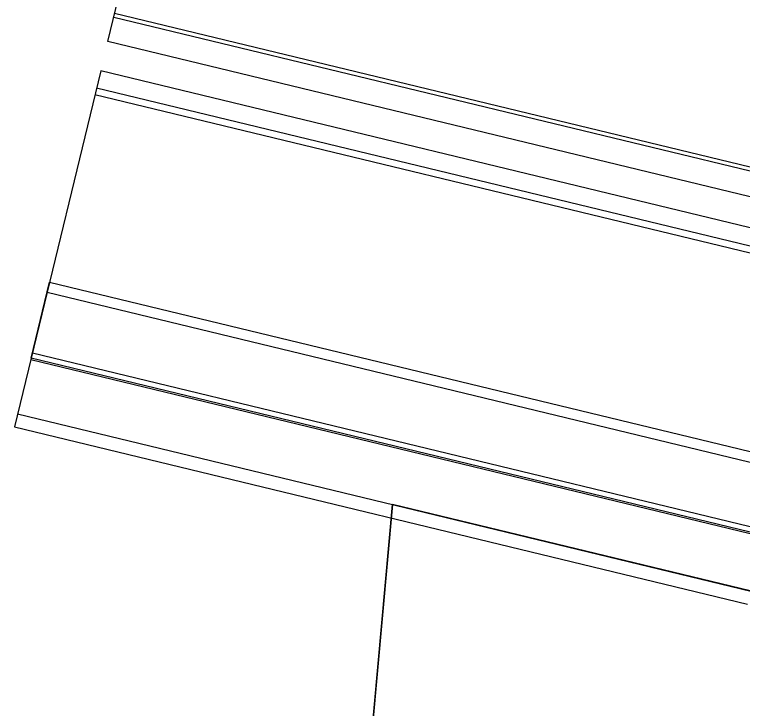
# Model space of a CAD drawing. Extents: x -7483133 to -743169, y -11317770 to -1127091.
# Drawn here: x -747597.182 to -747595.445, y -1131707.457 to -1131705.8 of the extents above; entities that cross this region are included whole.
import ezdxf

# ---------------------------------------------------------------- set-up
doc = ezdxf.new("R2010")
doc.units = 0
for name, color, linetype in [('KOMUNIKACE_UPRAVA', 7, 'Continuous'), ('PREJEZD_KCE', 7, 'Continuous'), ('ZAVER_ZIDKA', 7, 'Continuous')]:
    doc.layers.add(name, color=color, linetype=linetype)

msp = doc.modelspace()

# ---------------------------------------------------------------- linework, layer by layer
at = {"layer": 'KOMUNIKACE_UPRAVA'}
for p, q in [((-747596.2796, -1131706.9697), (-747596.3583, -1131707.8434)), ((-747592.3491, -1131707.9208), (-747596.2796, -1131706.9697))]:
    msp.add_line(p, q, dxfattribs=at)
msp.add_lwpolyline([(-747596.3583, -1131707.8434), (-747596.2796, -1131706.9697), (-747592.3491, -1131707.9208), (-747592.4278, -1131708.7945)], close=True, dxfattribs=at)
at = {"layer": 'PREJEZD_KCE'}
for p, q in [((-747596.9592, -1131705.864), (-747596.7904, -1131705.1666)), ((-747596.9429, -1131705.7964), (-747595.1934, -1131706.2198)), ((-747596.9451, -1131705.8057), (-747595.1956, -1131706.229)), ((-747595.2097, -1131706.2874), (-747596.9592, -1131705.864)), ((-747596.9761, -1131705.934), (-747597.1422, -1131706.6201)), ((-747595.2266, -1131706.3573), (-747596.9761, -1131705.934)), ((-747595.2366, -1131706.3987), (-747596.9861, -1131705.9753)), ((-747595.2405, -1131706.4146), (-747596.99, -1131705.9913)), ((-747595.3927, -1131707.0435), (-747597.1422, -1131706.6201))]:
    msp.add_line(p, q, dxfattribs=at)
at = {"layer": 'ZAVER_ZIDKA'}
for p, q in [((-747597.1422, -1131706.6201), (-747597.0983, -1131706.4388)), ((-747597.0983, -1131706.4388), (-747595.3488, -1131706.8621)), ((-747597.104, -1131706.4625), (-747595.3545, -1131706.8859)), ((-747597.1392, -1131706.6077), (-747595.3897, -1131707.0311)), ((-747597.1422, -1131706.6201), (-747597.1818, -1131706.7838)), ((-747597.1429, -1131706.6233), (-747595.3934, -1131707.0467)), ((-747597.1744, -1131706.7531), (-747595.4249, -1131707.1765)), ((-747597.1818, -1131706.7838), (-747595.4323, -1131707.2072))]:
    msp.add_line(p, q, dxfattribs=at)

doc.saveas('drawing.dxf')
